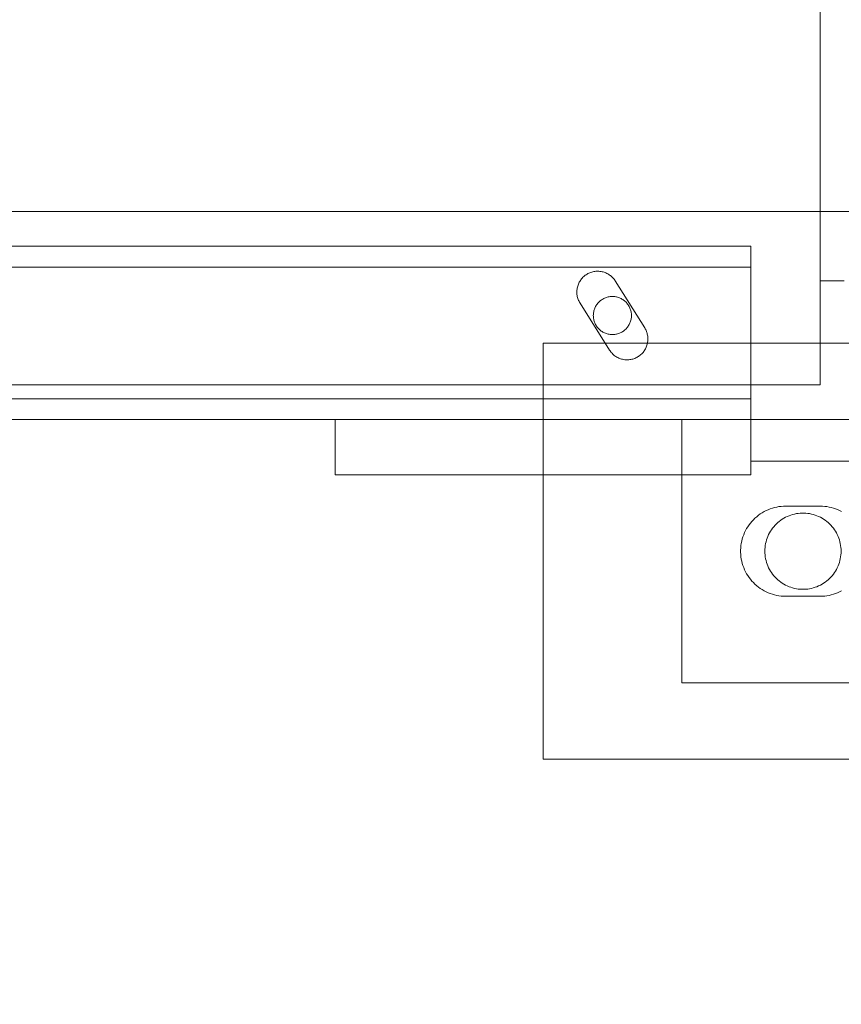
# Model space of a CAD drawing. Header units: millimetres. Extents: x -4738 to 65662, y -68080 to 6847.
# Tile 720 of 1056: x 26585 to 26703, y -18294 to -18152. Entities that reach past the tile are written whole.
import ezdxf

# ---------------------------------------------------------------- set-up
doc = ezdxf.new("R2010")
doc.units = ezdxf.units.MM
doc.layers.add('COTAS_P', color=1, linetype='Continuous', lineweight=0)
doc.layers.add('superior_C05', color=7, linetype='Continuous', lineweight=0)
doc.dimstyles.new('R19_100', dxfattribs={"dimtxt": 250, "dimasz": 150, "dimexe": 150, "dimexo": 80, "dimgap": 100, "dimtad": 1, "dimtih": 1, "dimtoh": 1, "dimdsep": 46, "dimcen": 0.09, "dimadec": 0, "dimazin": 0, "dimtfac": 1, "dimtdec": 4, "dimtofl": 0, "dimtmove": 0, "dimatfit": 3, "dimfxl": 1, "dimtolj": 1, "dimtzin": 0, "dimarcsym": 0})

# ---------------------------------------------------------------- blocks, each defined once
blk = doc.blocks.new('DIM_R30_45')
at = {"layer": 'COTAS_P'}
for p, q in [((26095.07, -17655), (26050.07, -17805)), ((26795.07, -17655), (26095.07, -17655)), ((26095.07, -18305), (26095.07, -17655)), ((26095.07, -17655), (26140.07, -17805)), ((26095.07, -18305), (26050.07, -18155)), ((26095.07, -18305), (26140.07, -18155)), ((26795.07, -18305), (26095.07, -18305))]:
    blk.add_line(p, q, dxfattribs=at)
blk.add_text('650 P', height=250, rotation=90, dxfattribs=at).set_placement((25995.07, -17980))

msp = doc.modelspace()

# ---------------------------------------------------------------- linework, layer by layer
at = {"layer": 'superior_C05'}
for p, q in [((26700.067, -18205), (26700.067, -17755)), ((24250.067, -18180), (26750.067, -18180)), ((24310.067, -18185), (26690.067, -18185)), ((26690.067, -18210), (26690.067, -18185)), ((26690.067, -18185), (26690.067, -18188)), ((24310.067, -18188), (26690.067, -18188)), ((26666.814, -18188.831), (26666.677, -18188.891)), ((26666.954, -18188.779), (26666.814, -18188.831)), ((26667.097, -18188.733), (26666.954, -18188.779)), ((26667.241, -18188.694), (26667.097, -18188.733)), ((26667.388, -18188.663), (26667.241, -18188.694)), ((26667.535, -18188.639), (26667.388, -18188.663)), ((26667.684, -18188.622), (26667.535, -18188.639)), ((26667.833, -18188.613), (26667.684, -18188.622)), ((26667.983, -18188.611), (26667.833, -18188.613)), ((26668.132, -18188.617), (26667.983, -18188.611)), ((26668.281, -18188.63), (26668.132, -18188.617)), ((26668.429, -18188.651), (26668.281, -18188.63)), ((26668.576, -18188.679), (26668.429, -18188.651)), ((26668.722, -18188.714), (26668.576, -18188.679)), ((26668.865, -18188.757), (26668.722, -18188.714)), ((26669.006, -18188.806), (26668.865, -18188.757)), ((26669.145, -18188.863), (26669.006, -18188.806)), ((26669.28, -18188.926), (26669.145, -18188.863)), ((26690.067, -18188), (26690.067, -18207)), ((26690.067, -18205), (26690.067, -18188)), ((26665.292, -18190.207), (26665.225, -18190.341)), ((26665.365, -18190.076), (26665.292, -18190.207)), ((26665.445, -18189.95), (26665.365, -18190.076)), ((26665.53, -18189.827), (26665.445, -18189.95)), ((26665.622, -18189.709), (26665.53, -18189.827)), ((26665.72, -18189.596), (26665.622, -18189.709)), ((26665.823, -18189.488), (26665.72, -18189.596)), ((26665.932, -18189.385), (26665.823, -18189.488)), ((26666.045, -18189.287), (26665.932, -18189.385)), ((26666.163, -18189.196), (26666.045, -18189.287)), ((26666.286, -18189.11), (26666.163, -18189.196)), ((26666.413, -18189.031), (26666.286, -18189.11)), ((26666.543, -18188.957), (26666.413, -18189.031)), ((26666.677, -18188.891), (26666.543, -18188.957)), ((26669.412, -18188.996), (26669.28, -18188.926)), ((26669.541, -18189.072), (26669.412, -18188.996)), ((26669.666, -18189.155), (26669.541, -18189.072)), ((26669.786, -18189.244), (26669.666, -18189.155)), ((26669.902, -18189.339), (26669.786, -18189.244)), ((26670.012, -18189.44), (26669.902, -18189.339)), ((26670.118, -18189.545), (26670.012, -18189.44)), ((26670.218, -18189.656), (26670.118, -18189.545)), ((26670.313, -18189.772), (26670.218, -18189.656)), ((26670.402, -18189.893), (26670.313, -18189.772)), ((26670.484, -18190.017), (26670.402, -18189.893)), ((26670.484, -18190.017), (26674.734, -18196.795)), ((26700.207, -18190), (26700.083, -18190)), ((26700.456, -18190), (26700.207, -18190)), ((26700.827, -18190), (26700.456, -18190)), ((26701.321, -18190), (26700.827, -18190)), ((26701.936, -18190), (26701.321, -18190)), ((26702.671, -18190), (26701.936, -18190)), ((26703.524, -18190), (26702.671, -18190)), ((26664.945, -18191.496), (26664.943, -18191.646)), ((26664.943, -18191.646), (26664.948, -18191.795)), ((26664.954, -18191.347), (26664.945, -18191.496)), ((26664.971, -18191.198), (26664.954, -18191.347)), ((26664.995, -18191.051), (26664.971, -18191.198)), ((26665.027, -18190.904), (26664.995, -18191.051)), ((26665.066, -18190.76), (26665.027, -18190.904)), ((26665.112, -18190.618), (26665.066, -18190.76)), ((26665.165, -18190.478), (26665.112, -18190.618)), ((26665.225, -18190.341), (26665.165, -18190.478)), ((26664.948, -18191.795), (26664.961, -18191.944)), ((26664.961, -18191.944), (26664.981, -18192.092)), ((26664.981, -18192.092), (26665.009, -18192.239)), ((26665.009, -18192.239), (26665.044, -18192.385)), ((26665.044, -18192.385), (26665.086, -18192.528)), ((26665.086, -18192.528), (26665.135, -18192.67)), ((26665.135, -18192.67), (26665.192, -18192.808)), ((26665.192, -18192.808), (26665.255, -18192.944)), ((26665.255, -18192.944), (26665.325, -18193.076)), ((26665.401, -18193.205), (26665.325, -18193.076)), ((26668.052, -18193.13), (26667.961, -18193.232)), ((26668.147, -18193.031), (26668.052, -18193.13)), ((26668.248, -18192.938), (26668.147, -18193.031)), ((26668.353, -18192.85), (26668.248, -18192.938)), ((26668.462, -18192.767), (26668.353, -18192.85)), ((26668.575, -18192.69), (26668.462, -18192.767)), ((26668.692, -18192.618), (26668.575, -18192.69)), ((26668.813, -18192.553), (26668.692, -18192.618)), ((26668.936, -18192.493), (26668.813, -18192.553)), ((26669.063, -18192.44), (26668.936, -18192.493)), ((26669.192, -18192.393), (26669.063, -18192.44)), ((26669.323, -18192.353), (26669.192, -18192.393)), ((26669.456, -18192.319), (26669.323, -18192.353)), ((26669.59, -18192.292), (26669.456, -18192.319)), ((26669.726, -18192.271), (26669.59, -18192.292)), ((26669.862, -18192.258), (26669.726, -18192.271)), ((26669.999, -18192.251), (26669.862, -18192.258)), ((26670.136, -18192.251), (26669.999, -18192.251)), ((26670.273, -18192.258), (26670.136, -18192.251)), ((26670.409, -18192.271), (26670.273, -18192.258)), ((26670.545, -18192.292), (26670.409, -18192.271)), ((26670.679, -18192.319), (26670.545, -18192.292)), ((26670.812, -18192.353), (26670.679, -18192.319)), ((26670.943, -18192.393), (26670.812, -18192.353)), ((26671.072, -18192.44), (26670.943, -18192.393)), ((26671.199, -18192.493), (26671.072, -18192.44)), ((26671.322, -18192.553), (26671.199, -18192.493)), ((26671.442, -18192.618), (26671.322, -18192.553)), ((26671.559, -18192.69), (26671.442, -18192.618)), ((26671.673, -18192.767), (26671.559, -18192.69)), ((26671.782, -18192.85), (26671.673, -18192.767)), ((26671.887, -18192.938), (26671.782, -18192.85)), ((26671.988, -18193.031), (26671.887, -18192.938)), ((26672.083, -18193.13), (26671.988, -18193.031)), ((26672.174, -18193.232), (26672.083, -18193.13)), ((26669.651, -18199.983), (26665.401, -18193.205)), ((26667.372, -18194.455), (26667.348, -18194.59)), ((26667.403, -18194.321), (26667.372, -18194.455)), ((26667.44, -18194.189), (26667.403, -18194.321)), ((26667.483, -18194.059), (26667.44, -18194.189)), ((26667.533, -18193.932), (26667.483, -18194.059)), ((26667.59, -18193.807), (26667.533, -18193.932)), ((26667.652, -18193.685), (26667.59, -18193.807)), ((26667.721, -18193.566), (26667.652, -18193.685)), ((26667.795, -18193.451), (26667.721, -18193.566)), ((26667.875, -18193.34), (26667.795, -18193.451)), ((26667.961, -18193.232), (26667.875, -18193.34)), ((26672.26, -18193.34), (26672.174, -18193.232)), ((26672.34, -18193.451), (26672.26, -18193.34)), ((26672.414, -18193.566), (26672.34, -18193.451)), ((26672.483, -18193.685), (26672.414, -18193.566)), ((26672.545, -18193.807), (26672.483, -18193.685)), ((26672.602, -18193.932), (26672.545, -18193.807)), ((26672.652, -18194.059), (26672.602, -18193.932)), ((26672.695, -18194.189), (26672.652, -18194.059)), ((26672.732, -18194.321), (26672.695, -18194.189)), ((26672.763, -18194.455), (26672.732, -18194.321)), ((26672.787, -18194.59), (26672.763, -18194.455)), ((26667.321, -18194.863), (26667.317, -18195)), ((26667.317, -18195), (26667.321, -18195.137)), ((26667.331, -18194.726), (26667.321, -18194.863)), ((26667.321, -18195.137), (26667.331, -18195.274)), ((26667.348, -18194.59), (26667.331, -18194.726)), ((26667.331, -18195.274), (26667.348, -18195.41)), ((26667.348, -18195.41), (26667.372, -18195.545)), ((26667.372, -18195.545), (26667.403, -18195.679)), ((26667.403, -18195.679), (26667.44, -18195.811)), ((26667.44, -18195.811), (26667.483, -18195.941)), ((26667.483, -18195.941), (26667.533, -18196.068)), ((26672.602, -18196.068), (26672.652, -18195.941)), ((26672.652, -18195.941), (26672.695, -18195.811)), ((26672.695, -18195.811), (26672.732, -18195.679)), ((26672.732, -18195.679), (26672.763, -18195.545)), ((26672.763, -18195.545), (26672.787, -18195.41)), ((26672.804, -18194.726), (26672.787, -18194.59)), ((26672.787, -18195.41), (26672.804, -18195.274)), ((26672.814, -18194.863), (26672.804, -18194.726)), ((26672.804, -18195.274), (26672.814, -18195.137)), ((26672.817, -18195), (26672.814, -18194.863)), ((26672.817, -18195), (26672.814, -18195.137)), ((26667.533, -18196.068), (26667.59, -18196.193)), ((26667.59, -18196.193), (26667.652, -18196.315)), ((26667.652, -18196.315), (26667.721, -18196.434)), ((26667.721, -18196.434), (26667.795, -18196.549)), ((26667.795, -18196.549), (26667.875, -18196.66)), ((26667.875, -18196.66), (26667.961, -18196.768)), ((26667.961, -18196.768), (26668.052, -18196.87)), ((26668.052, -18196.87), (26668.147, -18196.969)), ((26668.147, -18196.969), (26668.248, -18197.062)), ((26668.248, -18197.062), (26668.353, -18197.15)), ((26668.353, -18197.15), (26668.462, -18197.233)), ((26668.462, -18197.233), (26668.575, -18197.31)), ((26668.575, -18197.31), (26668.692, -18197.382)), ((26668.692, -18197.382), (26668.813, -18197.447)), ((26671.322, -18197.447), (26671.442, -18197.382)), ((26671.442, -18197.382), (26671.559, -18197.31)), ((26671.559, -18197.31), (26671.673, -18197.233)), ((26671.673, -18197.233), (26671.782, -18197.15)), ((26671.782, -18197.15), (26671.887, -18197.062)), ((26671.887, -18197.062), (26671.988, -18196.969)), ((26671.988, -18196.969), (26672.083, -18196.87)), ((26672.083, -18196.87), (26672.174, -18196.768)), ((26672.174, -18196.768), (26672.26, -18196.66)), ((26672.26, -18196.66), (26672.34, -18196.549)), ((26672.34, -18196.549), (26672.414, -18196.434)), ((26672.414, -18196.434), (26672.483, -18196.315)), ((26672.483, -18196.315), (26672.545, -18196.193)), ((26672.545, -18196.193), (26672.602, -18196.068)), ((26674.734, -18196.795), (26674.806, -18196.915)), ((26674.872, -18197.039), (26674.806, -18196.915)), ((26674.932, -18197.165), (26674.872, -18197.039)), ((26674.986, -18197.295), (26674.932, -18197.165)), ((26675.034, -18197.426), (26674.986, -18197.295)), ((26668.813, -18197.447), (26668.936, -18197.507)), ((26668.936, -18197.507), (26669.063, -18197.56)), ((26669.063, -18197.56), (26669.192, -18197.607)), ((26669.192, -18197.607), (26669.323, -18197.647)), ((26669.323, -18197.647), (26669.456, -18197.681)), ((26669.456, -18197.681), (26669.59, -18197.708)), ((26669.59, -18197.708), (26669.726, -18197.729)), ((26669.726, -18197.729), (26669.862, -18197.742)), ((26669.862, -18197.742), (26669.999, -18197.749)), ((26669.999, -18197.749), (26670.136, -18197.749)), ((26670.136, -18197.749), (26670.273, -18197.742)), ((26670.273, -18197.742), (26670.409, -18197.729)), ((26670.409, -18197.729), (26670.545, -18197.708)), ((26670.545, -18197.708), (26670.679, -18197.681)), ((26670.679, -18197.681), (26670.812, -18197.647)), ((26670.812, -18197.647), (26670.943, -18197.607)), ((26670.943, -18197.607), (26671.072, -18197.56)), ((26671.072, -18197.56), (26671.199, -18197.507)), ((26671.199, -18197.507), (26671.322, -18197.447)), ((26675.076, -18197.56), (26675.034, -18197.426)), ((26675.111, -18197.695), (26675.076, -18197.56)), ((26675.14, -18197.832), (26675.111, -18197.695)), ((26675.163, -18197.97), (26675.14, -18197.832)), ((26675.159, -18198.834), (26675.178, -18198.686)), ((26675.179, -18198.109), (26675.163, -18197.97)), ((26675.178, -18198.686), (26675.189, -18198.538)), ((26675.189, -18198.249), (26675.179, -18198.109)), ((26675.192, -18198.389), (26675.189, -18198.249)), ((26675.189, -18198.538), (26675.192, -18198.389)), ((26660.067, -18259), (26660.067, -18199)), ((26660.067, -18199), (26840.067, -18199)), ((26669.651, -18199.983), (26669.733, -18200.107)), ((26669.733, -18200.107), (26669.821, -18200.227)), ((26669.821, -18200.227), (26669.915, -18200.342)), ((26674.497, -18200.31), (26674.589, -18200.193)), ((26674.589, -18200.193), (26674.676, -18200.072)), ((26674.676, -18200.072), (26674.756, -18199.947)), ((26674.756, -18199.947), (26674.83, -18199.818)), ((26674.83, -18199.818), (26674.898, -18199.685)), ((26674.898, -18199.685), (26674.959, -18199.549)), ((26674.959, -18199.549), (26675.013, -18199.411)), ((26675.013, -18199.411), (26675.06, -18199.269)), ((26675.06, -18199.269), (26675.1, -18199.126)), ((26675.1, -18199.126), (26675.133, -18198.981)), ((26675.133, -18198.981), (26675.159, -18198.834)), ((26669.915, -18200.342), (26670.015, -18200.453)), ((26670.015, -18200.453), (26670.12, -18200.558)), ((26670.12, -18200.558), (26670.23, -18200.658)), ((26670.23, -18200.658), (26670.345, -18200.753)), ((26670.345, -18200.753), (26670.465, -18200.842)), ((26670.465, -18200.842), (26670.589, -18200.924)), ((26670.589, -18200.924), (26670.717, -18201.001)), ((26670.717, -18201.001), (26670.848, -18201.071)), ((26670.848, -18201.071), (26670.983, -18201.134)), ((26670.983, -18201.134), (26671.121, -18201.191)), ((26671.121, -18201.191), (26671.261, -18201.241)), ((26671.261, -18201.241), (26671.404, -18201.283)), ((26671.404, -18201.283), (26671.548, -18201.319)), ((26671.548, -18201.319), (26671.694, -18201.347)), ((26671.694, -18201.347), (26671.842, -18201.368)), ((26671.842, -18201.368), (26671.99, -18201.382)), ((26671.99, -18201.382), (26672.139, -18201.388)), ((26672.139, -18201.388), (26672.288, -18201.387)), ((26672.288, -18201.387), (26672.437, -18201.379)), ((26672.437, -18201.379), (26672.585, -18201.363)), ((26672.585, -18201.363), (26672.732, -18201.34)), ((26672.732, -18201.34), (26672.878, -18201.31)), ((26672.878, -18201.31), (26673.022, -18201.272)), ((26673.022, -18201.272), (26673.164, -18201.227)), ((26673.164, -18201.227), (26673.303, -18201.176)), ((26673.303, -18201.176), (26673.44, -18201.117)), ((26673.44, -18201.117), (26673.574, -18201.052)), ((26673.574, -18201.052), (26673.705, -18200.98)), ((26673.705, -18200.98), (26673.831, -18200.902)), ((26673.831, -18200.902), (26673.954, -18200.817)), ((26673.954, -18200.817), (26674.072, -18200.727)), ((26674.072, -18200.727), (26674.186, -18200.631)), ((26674.186, -18200.631), (26674.295, -18200.529)), ((26674.295, -18200.529), (26674.398, -18200.422)), ((26674.398, -18200.422), (26674.497, -18200.31)), ((24300.067, -18205), (26700.067, -18205)), ((24310.067, -18205), (26690.067, -18205)), ((26100.817, -18205), (26700.067, -18205)), ((24310.067, -18207), (26690.067, -18207)), ((24310.067, -18210), (26690.067, -18210)), ((26630.067, -18218), (26630.067, -18210)), ((26630.067, -18210), (26690.067, -18210)), ((26630.067, -18210), (26660.067, -18210)), ((26660.067, -18218), (26660.067, -18210)), ((26680.067, -18248), (26680.067, -18210)), ((26680.067, -18210), (26820.067, -18210)), ((26690.067, -18218), (26690.067, -18210)), ((26690.067, -18216), (26690.067, -18210)), ((26690.067, -18210), (26750.067, -18210)), ((26690.067, -18216), (26750.067, -18216)), ((26630.067, -18218), (26690.067, -18218)), ((26630.067, -18218), (26660.067, -18218)), ((26692.844, -18222.892), (26692.543, -18223.01)), ((26693.152, -18222.789), (26692.844, -18222.892)), ((26693.464, -18222.701), (26693.152, -18222.789)), ((26693.78, -18222.629), (26693.464, -18222.701)), ((26694.099, -18222.573), (26693.78, -18222.629)), ((26694.42, -18222.532), (26694.099, -18222.573)), ((26694.743, -18222.508), (26694.42, -18222.532)), ((26695.067, -18222.5), (26694.743, -18222.508)), ((26695.067, -18222.5), (26700.067, -18222.5)), ((26700.067, -18222.5), (26700.386, -18222.508)), ((26700.705, -18222.531), (26700.386, -18222.508)), ((26701.021, -18222.57), (26700.705, -18222.531)), ((26701.336, -18222.625), (26701.021, -18222.57)), ((26701.647, -18222.695), (26701.336, -18222.625)), ((26701.954, -18222.78), (26701.647, -18222.695)), ((26702.257, -18222.88), (26701.954, -18222.78)), ((26702.555, -18222.995), (26702.257, -18222.88)), ((26690.646, -18224.235), (26690.414, -18224.461)), ((26690.889, -18224.021), (26690.646, -18224.235)), ((26691.143, -18223.819), (26690.889, -18224.021)), ((26691.406, -18223.629), (26691.143, -18223.819)), ((26691.678, -18223.454), (26691.406, -18223.629)), ((26691.959, -18223.292), (26691.678, -18223.454)), ((26692.247, -18223.144), (26691.959, -18223.292)), ((26692.543, -18223.01), (26692.247, -18223.144)), ((26694.583, -18224.38), (26694.357, -18224.534)), ((26694.817, -18224.237), (26694.583, -18224.38)), ((26695.058, -18224.106), (26694.817, -18224.237)), ((26695.305, -18223.987), (26695.058, -18224.106)), ((26695.558, -18223.88), (26695.305, -18223.987)), ((26695.816, -18223.786), (26695.558, -18223.88)), ((26696.078, -18223.706), (26695.816, -18223.786)), ((26696.344, -18223.638), (26696.078, -18223.706)), ((26696.612, -18223.584), (26696.344, -18223.638)), ((26696.884, -18223.543), (26696.612, -18223.584)), ((26697.156, -18223.515), (26696.884, -18223.543)), ((26697.43, -18223.502), (26697.156, -18223.515)), ((26697.705, -18223.502), (26697.43, -18223.502)), ((26697.979, -18223.515), (26697.705, -18223.502)), ((26698.251, -18223.543), (26697.979, -18223.515)), ((26698.523, -18223.584), (26698.251, -18223.543)), ((26698.791, -18223.638), (26698.523, -18223.584)), ((26699.057, -18223.706), (26698.791, -18223.638)), ((26699.319, -18223.786), (26699.057, -18223.706)), ((26699.577, -18223.88), (26699.319, -18223.786)), ((26699.83, -18223.987), (26699.577, -18223.88)), ((26700.077, -18224.106), (26699.83, -18223.987)), ((26700.317, -18224.237), (26700.077, -18224.106)), ((26700.551, -18224.38), (26700.317, -18224.237)), ((26700.778, -18224.534), (26700.551, -18224.38)), ((26702.847, -18223.124), (26702.555, -18222.995)), ((26703.132, -18223.268), (26702.847, -18223.124)), ((26689.438, -18225.75), (26689.283, -18226.035)), ((26689.607, -18225.473), (26689.438, -18225.75)), ((26689.79, -18225.206), (26689.607, -18225.473)), ((26689.986, -18224.947), (26689.79, -18225.206)), ((26690.194, -18224.699), (26689.986, -18224.947)), ((26690.414, -18224.461), (26690.194, -18224.699)), ((26693.183, -18225.679), (26693.023, -18225.902)), ((26693.354, -18225.465), (26693.183, -18225.679)), ((26693.536, -18225.259), (26693.354, -18225.465)), ((26693.727, -18225.063), (26693.536, -18225.259)), ((26693.928, -18224.876), (26693.727, -18225.063)), ((26694.138, -18224.7), (26693.928, -18224.876)), ((26694.357, -18224.534), (26694.138, -18224.7)), ((26700.997, -18224.7), (26700.778, -18224.534)), ((26701.207, -18224.876), (26700.997, -18224.7)), ((26701.408, -18225.063), (26701.207, -18224.876)), ((26701.599, -18225.259), (26701.408, -18225.063)), ((26701.781, -18225.465), (26701.599, -18225.259)), ((26701.952, -18225.679), (26701.781, -18225.465)), ((26702.112, -18225.902), (26701.952, -18225.679)), ((26688.906, -18226.93), (26688.81, -18227.24)), ((26689.017, -18226.625), (26688.906, -18226.93)), ((26689.143, -18226.327), (26689.017, -18226.625)), ((26689.283, -18226.035), (26689.143, -18226.327)), ((26692.399, -18227.119), (26692.312, -18227.379)), ((26692.499, -18226.864), (26692.399, -18227.119)), ((26692.612, -18226.614), (26692.499, -18226.864)), ((26692.737, -18226.37), (26692.612, -18226.614)), ((26692.874, -18226.132), (26692.737, -18226.37)), ((26693.023, -18225.902), (26692.874, -18226.132)), ((26702.261, -18226.132), (26702.112, -18225.902)), ((26702.398, -18226.37), (26702.261, -18226.132)), ((26702.523, -18226.614), (26702.398, -18226.37)), ((26702.636, -18226.864), (26702.523, -18226.614)), ((26702.736, -18227.119), (26702.636, -18226.864)), ((26702.823, -18227.379), (26702.736, -18227.119)), ((26688.586, -18228.514), (26688.57, -18228.838)), ((26688.618, -18228.192), (26688.586, -18228.514)), ((26688.666, -18227.871), (26688.618, -18228.192)), ((26688.73, -18227.554), (26688.666, -18227.871)), ((26688.81, -18227.24), (26688.73, -18227.554)), ((26692.095, -18228.452), (26692.074, -18228.726)), ((26692.129, -18228.18), (26692.095, -18228.452)), ((26692.177, -18227.91), (26692.129, -18228.18)), ((26692.238, -18227.643), (26692.177, -18227.91)), ((26692.312, -18227.379), (26692.238, -18227.643)), ((26702.897, -18227.643), (26702.823, -18227.379)), ((26702.958, -18227.91), (26702.897, -18227.643)), ((26703.006, -18228.18), (26702.958, -18227.91)), ((26703.04, -18228.452), (26703.006, -18228.18)), ((26703.061, -18228.726), (26703.04, -18228.452)), ((26688.57, -18228.838), (26688.57, -18229.162)), ((26688.57, -18229.162), (26688.586, -18229.486)), ((26688.586, -18229.486), (26688.618, -18229.808)), ((26688.618, -18229.808), (26688.666, -18230.129)), ((26692.074, -18228.726), (26692.067, -18229)), ((26692.067, -18229), (26692.074, -18229.274)), ((26692.074, -18229.274), (26692.095, -18229.548)), ((26692.095, -18229.548), (26692.129, -18229.82)), ((26692.129, -18229.82), (26692.177, -18230.09)), ((26702.958, -18230.09), (26703.006, -18229.82)), ((26703.006, -18229.82), (26703.04, -18229.548)), ((26703.04, -18229.548), (26703.061, -18229.274)), ((26703.067, -18229), (26703.061, -18228.726)), ((26703.067, -18229), (26703.061, -18229.274)), ((26688.666, -18230.129), (26688.73, -18230.446)), ((26688.73, -18230.446), (26688.81, -18230.76)), ((26688.81, -18230.76), (26688.906, -18231.07)), ((26688.906, -18231.07), (26689.017, -18231.375)), ((26689.017, -18231.375), (26689.143, -18231.673)), ((26692.177, -18230.09), (26692.238, -18230.357)), ((26692.238, -18230.357), (26692.312, -18230.621)), ((26692.312, -18230.621), (26692.399, -18230.881)), ((26692.399, -18230.881), (26692.499, -18231.136)), ((26692.499, -18231.136), (26692.612, -18231.386)), ((26692.612, -18231.386), (26692.737, -18231.63)), ((26702.398, -18231.63), (26702.523, -18231.386)), ((26702.523, -18231.386), (26702.636, -18231.136)), ((26702.636, -18231.136), (26702.736, -18230.881)), ((26702.736, -18230.881), (26702.823, -18230.621)), ((26702.823, -18230.621), (26702.897, -18230.357)), ((26702.897, -18230.357), (26702.958, -18230.09)), ((26689.143, -18231.673), (26689.283, -18231.965)), ((26689.283, -18231.965), (26689.438, -18232.25)), ((26689.438, -18232.25), (26689.607, -18232.527)), ((26689.607, -18232.527), (26689.79, -18232.794)), ((26689.79, -18232.794), (26689.986, -18233.053)), ((26692.737, -18231.63), (26692.874, -18231.868)), ((26692.874, -18231.868), (26693.023, -18232.098)), ((26693.023, -18232.098), (26693.183, -18232.321)), ((26693.183, -18232.321), (26693.354, -18232.535)), ((26693.354, -18232.535), (26693.536, -18232.741)), ((26693.536, -18232.741), (26693.727, -18232.937)), ((26701.408, -18232.937), (26701.599, -18232.741)), ((26701.599, -18232.741), (26701.781, -18232.535)), ((26701.781, -18232.535), (26701.952, -18232.321)), ((26701.952, -18232.321), (26702.112, -18232.098)), ((26702.112, -18232.098), (26702.261, -18231.868)), ((26702.261, -18231.868), (26702.398, -18231.63)), ((26689.986, -18233.053), (26690.194, -18233.301)), ((26690.194, -18233.301), (26690.414, -18233.539)), ((26690.414, -18233.539), (26690.646, -18233.765)), ((26690.646, -18233.765), (26690.889, -18233.979)), ((26690.889, -18233.979), (26691.143, -18234.181)), ((26691.143, -18234.181), (26691.406, -18234.371)), ((26693.727, -18232.937), (26693.928, -18233.124)), ((26693.928, -18233.124), (26694.138, -18233.3)), ((26694.138, -18233.3), (26694.357, -18233.466)), ((26694.357, -18233.466), (26694.583, -18233.62)), ((26694.583, -18233.62), (26694.817, -18233.763)), ((26694.817, -18233.763), (26695.058, -18233.894)), ((26695.058, -18233.894), (26695.305, -18234.013)), ((26695.305, -18234.013), (26695.558, -18234.12)), ((26695.558, -18234.12), (26695.816, -18234.214)), ((26695.816, -18234.214), (26696.078, -18234.294)), ((26696.078, -18234.294), (26696.344, -18234.362)), ((26698.791, -18234.362), (26699.057, -18234.294)), ((26699.057, -18234.294), (26699.319, -18234.214)), ((26699.319, -18234.214), (26699.577, -18234.12)), ((26699.577, -18234.12), (26699.83, -18234.013)), ((26699.83, -18234.013), (26700.077, -18233.894)), ((26700.077, -18233.894), (26700.317, -18233.763)), ((26700.317, -18233.763), (26700.551, -18233.62)), ((26700.551, -18233.62), (26700.778, -18233.466)), ((26700.778, -18233.466), (26700.997, -18233.3)), ((26700.997, -18233.3), (26701.207, -18233.124)), ((26701.207, -18233.124), (26701.408, -18232.937)), ((26691.406, -18234.371), (26691.678, -18234.546)), ((26691.678, -18234.546), (26691.959, -18234.708)), ((26691.959, -18234.708), (26692.247, -18234.856)), ((26692.247, -18234.856), (26692.543, -18234.99)), ((26692.543, -18234.99), (26692.844, -18235.108)), ((26692.844, -18235.108), (26693.152, -18235.211)), ((26693.152, -18235.211), (26693.464, -18235.299)), ((26693.464, -18235.299), (26693.78, -18235.371)), ((26693.78, -18235.371), (26694.099, -18235.427)), ((26694.099, -18235.427), (26694.42, -18235.468)), ((26694.42, -18235.468), (26694.743, -18235.492)), ((26695.067, -18235.5), (26694.743, -18235.492)), ((26700.067, -18235.5), (26695.067, -18235.5)), ((26696.344, -18234.362), (26696.612, -18234.416)), ((26696.612, -18234.416), (26696.884, -18234.457)), ((26696.884, -18234.457), (26697.156, -18234.485)), ((26697.156, -18234.485), (26697.43, -18234.498)), ((26697.43, -18234.498), (26697.705, -18234.498)), ((26697.705, -18234.498), (26697.979, -18234.485)), ((26697.979, -18234.485), (26698.251, -18234.457)), ((26698.251, -18234.457), (26698.523, -18234.416)), ((26698.523, -18234.416), (26698.791, -18234.362)), ((26700.067, -18235.5), (26700.386, -18235.492)), ((26700.386, -18235.492), (26700.705, -18235.469)), ((26700.705, -18235.469), (26701.021, -18235.43)), ((26701.021, -18235.43), (26701.336, -18235.375)), ((26701.336, -18235.375), (26701.647, -18235.305)), ((26701.647, -18235.305), (26701.954, -18235.22)), ((26701.954, -18235.22), (26702.257, -18235.12)), ((26702.257, -18235.12), (26702.555, -18235.005)), ((26702.555, -18235.005), (26702.847, -18234.876)), ((26702.847, -18234.876), (26703.132, -18234.732)), ((26680.067, -18248), (26820.067, -18248)), ((26660.067, -18259), (26840.067, -18259))]:
    msp.add_line(p, q, dxfattribs=at)

# ---------------------------------------------------------------- dimensions: what is measured, and where the dimension line sits
at = {"layer": 'COTAS_P'}
dim = msp.add_aligned_dim(p1=(26795.067, -18305), p2=(26795.067, -17655), distance=700, text='<> P', dimstyle='R19_100', dxfattribs=at)
dim.commit()
dim.dimension.update_dxf_attribs({"geometry": 'DIM_R30_45', "text_midpoint": (26095.067, -17980)})

doc.saveas('drawing.dxf')
